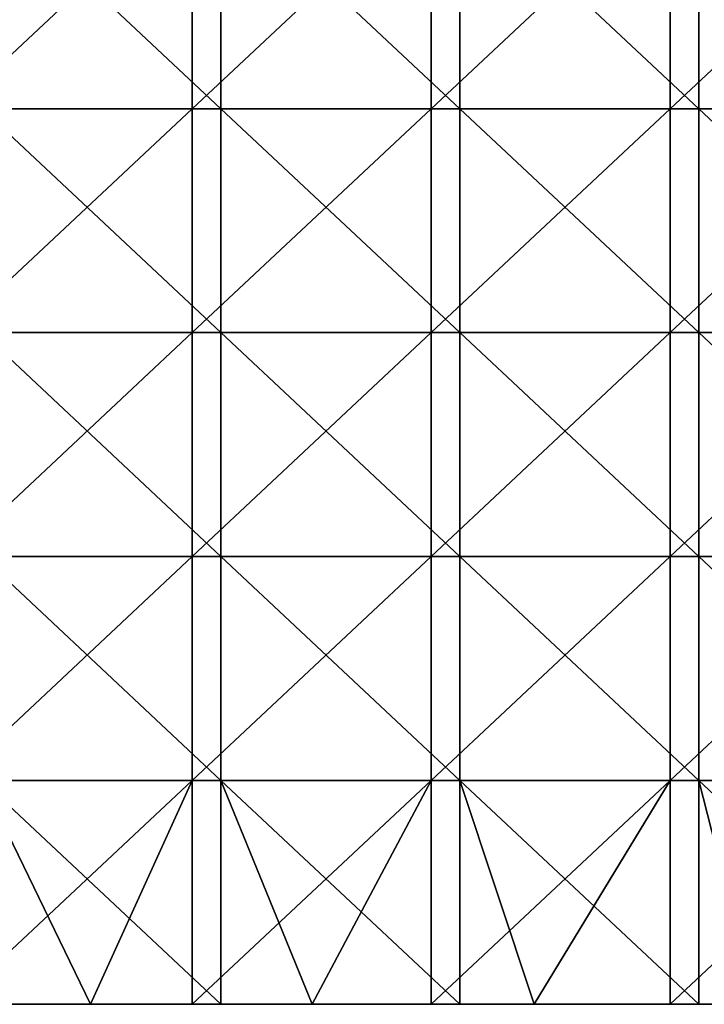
# Model space of a CAD drawing. Header units: inches. Extents: x -4.75 to 4.5, y 0 to 1.88.
# Tile 387 of 462: x 3.63 to 3.86, y 0 to 0.33. Entities that reach past the tile are written whole.
import ezdxf

# ---------------------------------------------------------------- set-up
doc = ezdxf.new("R2010")
doc.units = ezdxf.units.IN
doc.header["$LTSCALE"] = 101.851852
doc.header["$MEASUREMENT"] = 0
for name, color, linetype in [('1', 7, 'CONTINUOUS'), ('13', 7, 'CONTINUOUS'), ('14', 7, 'CONTINUOUS')]:
    doc.layers.add(name, color=color, linetype=linetype)

msp = doc.modelspace()

# ---------------------------------------------------------------- linework, layer by layer
at = {"layer": '1', "color": 13, "linetype": 'Continuous', "true_color": 0xd67263}
for points in [[(3.55964, 0, 1.16117), (3.60695, 0, 1.08109), (3.63925, 0, 1.16117), (3.55964, 0, 1.16117)], [(3.55964, 0, 1.16117), (3.63925, 0, 1.16117), (3.59296, 0, 1.24125), (3.55964, 0, 1.16117)], [(3.55964, 0, -1.16115), (3.59299, 0, -1.24123), (3.63926, 0, -1.16115), (3.55964, 0, -1.16115)], [(3.55964, 0, -1.16115), (3.63926, 0, -1.16115), (3.60695, 0, -1.08107), (3.55964, 0, -1.16115)], [(3.59296, 0, 1.24125), (3.63925, 0, 1.16117), (3.67263, 0, 1.24125), (3.59296, 0, 1.24125)], [(3.59296, 0, 1.24125), (3.67263, 0, 1.24125), (3.60764, 0, 1.25), (3.59296, 0, 1.24125)], [(3.6173, 0, -1.25), (3.65365, 0, -1.25), (3.59299, 0, -1.24123), (3.6173, 0, -1.25)], [(3.59299, 0, -1.24123), (3.65365, 0, -1.25), (3.67266, 0, -1.24123), (3.59299, 0, -1.24123)], [(3.59299, 0, -1.24123), (3.67266, 0, -1.24123), (3.63926, 0, -1.16115), (3.59299, 0, -1.24123)], [(3.60695, 0, 1.08109), (3.61847, 0, 1.00101), (3.6865, 0, 1.08109), (3.60695, 0, 1.08109)], [(3.60695, 0, 1.08109), (3.6865, 0, 1.08109), (3.63925, 0, 1.16117), (3.60695, 0, 1.08109)], [(3.61848, 0, -1.00099), (3.60695, 0, -1.08107), (3.6865, 0, -1.08107), (3.61848, 0, -1.00099)], [(3.60695, 0, -1.08107), (3.63926, 0, -1.16115), (3.6865, 0, -1.08107), (3.60695, 0, -1.08107)], [(3.60764, 0, 1.25), (3.67263, 0, 1.24125), (3.65365, 0, 1.25), (3.60764, 0, 1.25)], [(3.61847, 0, 1.00101), (3.62486, 0, 0.92093), (3.69843, 0, 1.00101), (3.61847, 0, 1.00101)], [(3.61847, 0, 1.00101), (3.69843, 0, 1.00101), (3.6865, 0, 1.08109), (3.61847, 0, 1.00101)], [(3.61848, 0, -1.00099), (3.69843, 0, -1.00099), (3.62486, 0, -0.92091), (3.61848, 0, -1.00099)], [(3.69843, 0, -1.00099), (3.61848, 0, -1.00099), (3.6865, 0, -1.08107), (3.69843, 0, -1.00099)], [(3.61906, 0, -0.68067), (3.6206, 0, -0.76075), (3.69898, 0, -0.68067), (3.61906, 0, -0.68067)], [(3.61906, 0, -0.68067), (3.69898, 0, -0.68067), (3.62637, 0, -0.60059), (3.61906, 0, -0.68067)], [(3.61906, 0, 0.68069), (3.62637, 0, 0.60061), (3.69898, 0, 0.68069), (3.61906, 0, 0.68069)], [(3.61906, 0, 0.68069), (3.69898, 0, 0.68069), (3.6206, 0, 0.76077), (3.61906, 0, 0.68069)], [(3.62053, 0, -0.04003), (3.62099, 0, -0.12011), (3.70032, 0, -0.04003), (3.62053, 0, -0.04003)], [(3.62053, 0, -0.04003), (3.70032, 0, -0.04003), (3.62053, 0, 0.04005), (3.62053, 0, -0.04003)], [(3.62053, 0, 0.04005), (3.70032, 0, -0.04003), (3.70032, 0, 0.04005), (3.62053, 0, 0.04005)], [(3.62053, 0, 0.04005), (3.70032, 0, 0.04005), (3.62099, 0, 0.12013), (3.62053, 0, 0.04005)], [(3.6206, 0, -0.76075), (3.62273, 0, -0.84083), (3.70039, 0, -0.76075), (3.6206, 0, -0.76075)], [(3.6206, 0, -0.76075), (3.70039, 0, -0.76075), (3.69898, 0, -0.68067), (3.6206, 0, -0.76075)], [(3.6206, 0, 0.76077), (3.69898, 0, 0.68069), (3.70039, 0, 0.76077), (3.6206, 0, 0.76077)], [(3.6206, 0, 0.76077), (3.70039, 0, 0.76077), (3.62273, 0, 0.84085), (3.6206, 0, 0.76077)], [(3.62099, 0, -0.12011), (3.62145, 0, -0.20019), (3.70074, 0, -0.12011), (3.62099, 0, -0.12011)], [(3.62099, 0, -0.12011), (3.70074, 0, -0.12011), (3.70032, 0, -0.04003), (3.62099, 0, -0.12011)], [(3.62099, 0, 0.12013), (3.70032, 0, 0.04005), (3.70074, 0, 0.12013), (3.62099, 0, 0.12013)], [(3.62099, 0, 0.12013), (3.70074, 0, 0.12013), (3.62145, 0, 0.20021), (3.62099, 0, 0.12013)], [(3.62145, 0, -0.20019), (3.62191, 0, -0.28027), (3.70115, 0, -0.20019), (3.62145, 0, -0.20019)], [(3.62145, 0, -0.20019), (3.70115, 0, -0.20019), (3.70074, 0, -0.12011), (3.62145, 0, -0.20019)], [(3.62145, 0, 0.20021), (3.70074, 0, 0.12013), (3.70115, 0, 0.20021), (3.62145, 0, 0.20021)], [(3.62145, 0, 0.20021), (3.70115, 0, 0.20021), (3.62191, 0, 0.28029), (3.62145, 0, 0.20021)], [(3.62191, 0, -0.28027), (3.62237, 0, -0.36035), (3.70157, 0, -0.28027), (3.62191, 0, -0.28027)], [(3.62191, 0, -0.28027), (3.70157, 0, -0.28027), (3.70115, 0, -0.20019), (3.62191, 0, -0.28027)], [(3.62191, 0, 0.28029), (3.70115, 0, 0.20021), (3.70157, 0, 0.28029), (3.62191, 0, 0.28029)], [(3.62191, 0, 0.28029), (3.70157, 0, 0.28029), (3.62237, 0, 0.36037), (3.62191, 0, 0.28029)], [(3.62237, 0, -0.36035), (3.6236, 0, -0.44043), (3.70199, 0, -0.36035), (3.62237, 0, -0.36035)], [(3.62237, 0, -0.36035), (3.70199, 0, -0.36035), (3.70157, 0, -0.28027), (3.62237, 0, -0.36035)], [(3.62237, 0, 0.36037), (3.70157, 0, 0.28029), (3.70199, 0, 0.36037), (3.62237, 0, 0.36037)], [(3.62237, 0, 0.36037), (3.70199, 0, 0.36037), (3.6236, 0, 0.44045), (3.62237, 0, 0.36037)], [(3.62486, 0, 0.92093), (3.62273, 0, 0.84085), (3.70232, 0, 0.84085), (3.62486, 0, 0.92093)], [(3.62273, 0, -0.84083), (3.62486, 0, -0.92091), (3.70232, 0, -0.84083), (3.62273, 0, -0.84083)], [(3.62273, 0, -0.84083), (3.70232, 0, -0.84083), (3.70039, 0, -0.76075), (3.62273, 0, -0.84083)], [(3.62273, 0, 0.84085), (3.70039, 0, 0.76077), (3.70232, 0, 0.84085), (3.62273, 0, 0.84085)], [(3.6236, 0, -0.44043), (3.62498, 0, -0.52051), (3.7031, 0, -0.44043), (3.6236, 0, -0.44043)], [(3.6236, 0, -0.44043), (3.7031, 0, -0.44043), (3.70199, 0, -0.36035), (3.6236, 0, -0.44043)], [(3.6236, 0, 0.44045), (3.70199, 0, 0.36037), (3.7031, 0, 0.44045), (3.6236, 0, 0.44045)], [(3.6236, 0, 0.44045), (3.7031, 0, 0.44045), (3.62498, 0, 0.52053), (3.6236, 0, 0.44045)], [(3.62486, 0, 0.92093), (3.70425, 0, 0.92093), (3.69843, 0, 1.00101), (3.62486, 0, 0.92093)], [(3.70425, 0, 0.92093), (3.62486, 0, 0.92093), (3.70232, 0, 0.84085), (3.70425, 0, 0.92093)], [(3.62486, 0, -0.92091), (3.69843, 0, -1.00099), (3.70425, 0, -0.92091), (3.62486, 0, -0.92091)], [(3.62486, 0, -0.92091), (3.70425, 0, -0.92091), (3.70232, 0, -0.84083), (3.62486, 0, -0.92091)], [(3.62498, 0, -0.52051), (3.62637, 0, -0.60059), (3.70437, 0, -0.52051), (3.62498, 0, -0.52051)], [(3.62498, 0, -0.52051), (3.70437, 0, -0.52051), (3.7031, 0, -0.44043), (3.62498, 0, -0.52051)], [(3.62498, 0, 0.52053), (3.7031, 0, 0.44045), (3.70437, 0, 0.52053), (3.62498, 0, 0.52053)], [(3.62498, 0, 0.52053), (3.70437, 0, 0.52053), (3.62637, 0, 0.60061), (3.62498, 0, 0.52053)], [(3.62637, 0, -0.60059), (3.69898, 0, -0.68067), (3.70563, 0, -0.60059), (3.62637, 0, -0.60059)], [(3.62637, 0, -0.60059), (3.70563, 0, -0.60059), (3.70437, 0, -0.52051), (3.62637, 0, -0.60059)], [(3.62637, 0, 0.60061), (3.70437, 0, 0.52053), (3.70563, 0, 0.60061), (3.62637, 0, 0.60061)], [(3.62637, 0, 0.60061), (3.70563, 0, 0.60061), (3.69898, 0, 0.68069), (3.62637, 0, 0.60061)], [(3.63925, 0, 1.16117), (3.6865, 0, 1.08109), (3.71887, 0, 1.16117), (3.63925, 0, 1.16117)], [(3.63925, 0, 1.16117), (3.71887, 0, 1.16117), (3.67263, 0, 1.24125), (3.63925, 0, 1.16117)], [(3.63926, 0, -1.16115), (3.67266, 0, -1.24123), (3.71887, 0, -1.16115), (3.63926, 0, -1.16115)], [(3.63926, 0, -1.16115), (3.71887, 0, -1.16115), (3.6865, 0, -1.08107), (3.63926, 0, -1.16115)], [(3.65365, 0, 1.25), (3.67263, 0, 1.24125), (3.68772, 0, 1.25), (3.65365, 0, 1.25)], [(3.65365, 0, -1.25), (3.69738, 0, -1.25), (3.67266, 0, -1.24123), (3.65365, 0, -1.25)], [(3.67263, 0, 1.24125), (3.71887, 0, 1.16117), (3.7523, 0, 1.24125), (3.67263, 0, 1.24125)], [(3.67263, 0, 1.24125), (3.7523, 0, 1.24125), (3.68772, 0, 1.25), (3.67263, 0, 1.24125)], [(3.69738, 0, -1.25), (3.72797, 0, -1.25), (3.67266, 0, -1.24123), (3.69738, 0, -1.25)], [(3.67266, 0, -1.24123), (3.72797, 0, -1.25), (3.75233, 0, -1.24123), (3.67266, 0, -1.24123)], [(3.67266, 0, -1.24123), (3.75233, 0, -1.24123), (3.71887, 0, -1.16115), (3.67266, 0, -1.24123)], [(3.6865, 0, 1.08109), (3.69843, 0, 1.00101), (3.76605, 0, 1.08109), (3.6865, 0, 1.08109)], [(3.6865, 0, 1.08109), (3.76605, 0, 1.08109), (3.71887, 0, 1.16117), (3.6865, 0, 1.08109)], [(3.69843, 0, -1.00099), (3.6865, 0, -1.08107), (3.76606, 0, -1.08107), (3.69843, 0, -1.00099)], [(3.6865, 0, -1.08107), (3.71887, 0, -1.16115), (3.76606, 0, -1.08107), (3.6865, 0, -1.08107)], [(3.68772, 0, 1.25), (3.7523, 0, 1.24125), (3.72797, 0, 1.25), (3.68772, 0, 1.25)], [(3.69843, 0, 1.00101), (3.70425, 0, 0.92093), (3.77839, 0, 1.00101), (3.69843, 0, 1.00101)], [(3.69843, 0, 1.00101), (3.77839, 0, 1.00101), (3.76605, 0, 1.08109), (3.69843, 0, 1.00101)], [(3.69843, 0, -1.00099), (3.77839, 0, -1.00099), (3.70425, 0, -0.92091), (3.69843, 0, -1.00099)], [(3.77839, 0, -1.00099), (3.69843, 0, -1.00099), (3.76606, 0, -1.08107), (3.77839, 0, -1.00099)], [(3.69898, 0, -0.68067), (3.70039, 0, -0.76075), (3.7789, 0, -0.68067), (3.69898, 0, -0.68067)], [(3.69898, 0, -0.68067), (3.7789, 0, -0.68067), (3.70563, 0, -0.60059), (3.69898, 0, -0.68067)], [(3.69898, 0, 0.68069), (3.70563, 0, 0.60061), (3.7789, 0, 0.68069), (3.69898, 0, 0.68069)], [(3.69898, 0, 0.68069), (3.7789, 0, 0.68069), (3.70039, 0, 0.76077), (3.69898, 0, 0.68069)], [(3.70032, 0, -0.04003), (3.70074, 0, -0.12011), (3.78011, 0, -0.04003), (3.70032, 0, -0.04003)], [(3.70032, 0, -0.04003), (3.78011, 0, -0.04003), (3.70032, 0, 0.04005), (3.70032, 0, -0.04003)], [(3.70032, 0, 0.04005), (3.78011, 0, -0.04003), (3.78011, 0, 0.04005), (3.70032, 0, 0.04005)], [(3.70032, 0, 0.04005), (3.78011, 0, 0.04005), (3.70074, 0, 0.12013), (3.70032, 0, 0.04005)], [(3.70039, 0, -0.76075), (3.70232, 0, -0.84083), (3.78017, 0, -0.76075), (3.70039, 0, -0.76075)], [(3.70039, 0, -0.76075), (3.78017, 0, -0.76075), (3.7789, 0, -0.68067), (3.70039, 0, -0.76075)], [(3.70039, 0, 0.76077), (3.7789, 0, 0.68069), (3.78017, 0, 0.76077), (3.70039, 0, 0.76077)], [(3.70039, 0, 0.76077), (3.78017, 0, 0.76077), (3.70232, 0, 0.84085), (3.70039, 0, 0.76077)], [(3.70074, 0, -0.12011), (3.70115, 0, -0.20019), (3.78048, 0, -0.12011), (3.70074, 0, -0.12011)], [(3.70074, 0, -0.12011), (3.78048, 0, -0.12011), (3.78011, 0, -0.04003), (3.70074, 0, -0.12011)], [(3.70074, 0, 0.12013), (3.78011, 0, 0.04005), (3.78048, 0, 0.12013), (3.70074, 0, 0.12013)], [(3.70074, 0, 0.12013), (3.78048, 0, 0.12013), (3.70115, 0, 0.20021), (3.70074, 0, 0.12013)], [(3.70115, 0, -0.20019), (3.70157, 0, -0.28027), (3.78086, 0, -0.20019), (3.70115, 0, -0.20019)], [(3.70115, 0, -0.20019), (3.78086, 0, -0.20019), (3.78048, 0, -0.12011), (3.70115, 0, -0.20019)], [(3.70115, 0, 0.20021), (3.78048, 0, 0.12013), (3.78086, 0, 0.20021), (3.70115, 0, 0.20021)], [(3.70115, 0, 0.20021), (3.78086, 0, 0.20021), (3.70157, 0, 0.28029), (3.70115, 0, 0.20021)], [(3.70157, 0, -0.28027), (3.70199, 0, -0.36035), (3.78123, 0, -0.28027), (3.70157, 0, -0.28027)], [(3.70157, 0, -0.28027), (3.78123, 0, -0.28027), (3.78086, 0, -0.20019), (3.70157, 0, -0.28027)], [(3.70157, 0, 0.28029), (3.78086, 0, 0.20021), (3.78123, 0, 0.28029), (3.70157, 0, 0.28029)], [(3.70157, 0, 0.28029), (3.78123, 0, 0.28029), (3.70199, 0, 0.36037), (3.70157, 0, 0.28029)], [(3.70199, 0, -0.36035), (3.7031, 0, -0.44043), (3.78161, 0, -0.36035), (3.70199, 0, -0.36035)], [(3.70199, 0, -0.36035), (3.78161, 0, -0.36035), (3.78123, 0, -0.28027), (3.70199, 0, -0.36035)], [(3.70199, 0, 0.36037), (3.78123, 0, 0.28029), (3.78161, 0, 0.36037), (3.70199, 0, 0.36037)], [(3.70199, 0, 0.36037), (3.78161, 0, 0.36037), (3.7031, 0, 0.44045), (3.70199, 0, 0.36037)], [(3.70425, 0, 0.92093), (3.70232, 0, 0.84085), (3.78191, 0, 0.84085), (3.70425, 0, 0.92093)], [(3.70232, 0, -0.84083), (3.70425, 0, -0.92091), (3.78191, 0, -0.84083), (3.70232, 0, -0.84083)], [(3.70232, 0, -0.84083), (3.78191, 0, -0.84083), (3.78017, 0, -0.76075), (3.70232, 0, -0.84083)], [(3.70232, 0, 0.84085), (3.78017, 0, 0.76077), (3.78191, 0, 0.84085), (3.70232, 0, 0.84085)], [(3.7031, 0, -0.44043), (3.70437, 0, -0.52051), (3.78261, 0, -0.44043), (3.7031, 0, -0.44043)], [(3.7031, 0, -0.44043), (3.78261, 0, -0.44043), (3.78161, 0, -0.36035), (3.7031, 0, -0.44043)], [(3.7031, 0, 0.44045), (3.78161, 0, 0.36037), (3.78261, 0, 0.44045), (3.7031, 0, 0.44045)], [(3.7031, 0, 0.44045), (3.78261, 0, 0.44045), (3.70437, 0, 0.52053), (3.7031, 0, 0.44045)], [(3.70425, 0, 0.92093), (3.78365, 0, 0.92093), (3.77839, 0, 1.00101), (3.70425, 0, 0.92093)], [(3.78365, 0, 0.92093), (3.70425, 0, 0.92093), (3.78191, 0, 0.84085), (3.78365, 0, 0.92093)], [(3.70425, 0, -0.92091), (3.77839, 0, -1.00099), (3.78365, 0, -0.92091), (3.70425, 0, -0.92091)], [(3.70425, 0, -0.92091), (3.78365, 0, -0.92091), (3.78191, 0, -0.84083), (3.70425, 0, -0.92091)], [(3.70437, 0, -0.52051), (3.70563, 0, -0.60059), (3.78375, 0, -0.52051), (3.70437, 0, -0.52051)], [(3.70437, 0, -0.52051), (3.78375, 0, -0.52051), (3.78261, 0, -0.44043), (3.70437, 0, -0.52051)], [(3.70437, 0, 0.52053), (3.78261, 0, 0.44045), (3.78375, 0, 0.52053), (3.70437, 0, 0.52053)], [(3.70437, 0, 0.52053), (3.78375, 0, 0.52053), (3.70563, 0, 0.60061), (3.70437, 0, 0.52053)], [(3.70563, 0, -0.60059), (3.7789, 0, -0.68067), (3.78489, 0, -0.60059), (3.70563, 0, -0.60059)], [(3.70563, 0, -0.60059), (3.78489, 0, -0.60059), (3.78375, 0, -0.52051), (3.70563, 0, -0.60059)], [(3.70563, 0, 0.60061), (3.78375, 0, 0.52053), (3.78489, 0, 0.60061), (3.70563, 0, 0.60061)], [(3.70563, 0, 0.60061), (3.78489, 0, 0.60061), (3.7789, 0, 0.68069), (3.70563, 0, 0.60061)], [(3.71887, 0, 1.16117), (3.76605, 0, 1.08109), (3.79848, 0, 1.16117), (3.71887, 0, 1.16117)], [(3.71887, 0, 1.16117), (3.79848, 0, 1.16117), (3.7523, 0, 1.24125), (3.71887, 0, 1.16117)], [(3.71887, 0, -1.16115), (3.75233, 0, -1.24123), (3.79849, 0, -1.16115), (3.71887, 0, -1.16115)], [(3.71887, 0, -1.16115), (3.79849, 0, -1.16115), (3.76606, 0, -1.08107), (3.71887, 0, -1.16115)], [(3.72797, 0, 1.25), (3.7523, 0, 1.24125), (3.7678, 0, 1.25), (3.72797, 0, 1.25)], [(3.72797, 0, -1.25), (3.77746, 0, -1.25), (3.75233, 0, -1.24123), (3.72797, 0, -1.25)], [(3.7523, 0, 1.24125), (3.79848, 0, 1.16117), (3.83197, 0, 1.24125), (3.7523, 0, 1.24125)], [(3.7523, 0, 1.24125), (3.83197, 0, 1.24125), (3.7678, 0, 1.25), (3.7523, 0, 1.24125)], [(3.77746, 0, -1.25), (3.80229, 0, -1.25), (3.75233, 0, -1.24123), (3.77746, 0, -1.25)], [(3.75233, 0, -1.24123), (3.80229, 0, -1.25), (3.832, 0, -1.24123), (3.75233, 0, -1.24123)], [(3.75233, 0, -1.24123), (3.832, 0, -1.24123), (3.79849, 0, -1.16115), (3.75233, 0, -1.24123)], [(3.76605, 0, 1.08109), (3.77839, 0, 1.00101), (3.84561, 0, 1.08109), (3.76605, 0, 1.08109)], [(3.76605, 0, 1.08109), (3.84561, 0, 1.08109), (3.79848, 0, 1.16117), (3.76605, 0, 1.08109)], [(3.77839, 0, -1.00099), (3.76606, 0, -1.08107), (3.84561, 0, -1.08107), (3.77839, 0, -1.00099)], [(3.76606, 0, -1.08107), (3.79849, 0, -1.16115), (3.84561, 0, -1.08107), (3.76606, 0, -1.08107)], [(3.7678, 0, 1.25), (3.83197, 0, 1.24125), (3.80229, 0, 1.25), (3.7678, 0, 1.25)], [(3.77839, 0, 1.00101), (3.78365, 0, 0.92093), (3.85834, 0, 1.00101), (3.77839, 0, 1.00101)], [(3.77839, 0, 1.00101), (3.85834, 0, 1.00101), (3.84561, 0, 1.08109), (3.77839, 0, 1.00101)], [(3.77839, 0, -1.00099), (3.85835, 0, -1.00099), (3.78365, 0, -0.92091), (3.77839, 0, -1.00099)], [(3.85835, 0, -1.00099), (3.77839, 0, -1.00099), (3.84561, 0, -1.08107), (3.85835, 0, -1.00099)], [(3.7789, 0, -0.68067), (3.78017, 0, -0.76075), (3.85882, 0, -0.68067), (3.7789, 0, -0.68067)], [(3.7789, 0, -0.68067), (3.85882, 0, -0.68067), (3.78489, 0, -0.60059), (3.7789, 0, -0.68067)], [(3.7789, 0, 0.68069), (3.78489, 0, 0.60061), (3.85882, 0, 0.68069), (3.7789, 0, 0.68069)], [(3.7789, 0, 0.68069), (3.85882, 0, 0.68069), (3.78017, 0, 0.76077), (3.7789, 0, 0.68069)], [(3.78011, 0, -0.04003), (3.78048, 0, -0.12011), (3.8599, 0, -0.04003), (3.78011, 0, -0.04003)], [(3.78011, 0, -0.04003), (3.8599, 0, -0.04003), (3.78011, 0, 0.04005), (3.78011, 0, -0.04003)], [(3.78011, 0, 0.04005), (3.8599, 0, -0.04003), (3.8599, 0, 0.04005), (3.78011, 0, 0.04005)], [(3.78011, 0, 0.04005), (3.8599, 0, 0.04005), (3.78048, 0, 0.12013), (3.78011, 0, 0.04005)], [(3.78017, 0, -0.76075), (3.78191, 0, -0.84083), (3.85995, 0, -0.76075), (3.78017, 0, -0.76075)], [(3.78017, 0, -0.76075), (3.85995, 0, -0.76075), (3.85882, 0, -0.68067), (3.78017, 0, -0.76075)], [(3.78017, 0, 0.76077), (3.85882, 0, 0.68069), (3.85995, 0, 0.76077), (3.78017, 0, 0.76077)], [(3.78017, 0, 0.76077), (3.85995, 0, 0.76077), (3.78191, 0, 0.84085), (3.78017, 0, 0.76077)], [(3.78048, 0, -0.12011), (3.78086, 0, -0.20019), (3.86023, 0, -0.12011), (3.78048, 0, -0.12011)], [(3.78048, 0, -0.12011), (3.86023, 0, -0.12011), (3.8599, 0, -0.04003), (3.78048, 0, -0.12011)], [(3.78048, 0, 0.12013), (3.8599, 0, 0.04005), (3.86023, 0, 0.12013), (3.78048, 0, 0.12013)], [(3.78048, 0, 0.12013), (3.86023, 0, 0.12013), (3.78086, 0, 0.20021), (3.78048, 0, 0.12013)], [(3.78086, 0, -0.20019), (3.78123, 0, -0.28027), (3.86056, 0, -0.20019), (3.78086, 0, -0.20019)], [(3.78086, 0, -0.20019), (3.86056, 0, -0.20019), (3.86023, 0, -0.12011), (3.78086, 0, -0.20019)], [(3.78086, 0, 0.20021), (3.86023, 0, 0.12013), (3.86056, 0, 0.20021), (3.78086, 0, 0.20021)], [(3.78086, 0, 0.20021), (3.86056, 0, 0.20021), (3.78123, 0, 0.28029), (3.78086, 0, 0.20021)], [(3.78123, 0, -0.28027), (3.78161, 0, -0.36035), (3.8609, 0, -0.28027), (3.78123, 0, -0.28027)], [(3.78123, 0, -0.28027), (3.8609, 0, -0.28027), (3.86056, 0, -0.20019), (3.78123, 0, -0.28027)], [(3.78123, 0, 0.28029), (3.86056, 0, 0.20021), (3.8609, 0, 0.28029), (3.78123, 0, 0.28029)], [(3.78123, 0, 0.28029), (3.8609, 0, 0.28029), (3.78161, 0, 0.36037), (3.78123, 0, 0.28029)], [(3.78161, 0, -0.36035), (3.78261, 0, -0.44043), (3.86123, 0, -0.36035), (3.78161, 0, -0.36035)], [(3.78161, 0, -0.36035), (3.86123, 0, -0.36035), (3.8609, 0, -0.28027), (3.78161, 0, -0.36035)], [(3.78161, 0, 0.36037), (3.8609, 0, 0.28029), (3.86123, 0, 0.36037), (3.78161, 0, 0.36037)], [(3.78161, 0, 0.36037), (3.86123, 0, 0.36037), (3.78261, 0, 0.44045), (3.78161, 0, 0.36037)], [(3.78365, 0, 0.92093), (3.78191, 0, 0.84085), (3.8615, 0, 0.84085), (3.78365, 0, 0.92093)], [(3.78191, 0, -0.84083), (3.78365, 0, -0.92091), (3.8615, 0, -0.84083), (3.78191, 0, -0.84083)], [(3.78191, 0, -0.84083), (3.8615, 0, -0.84083), (3.85995, 0, -0.76075), (3.78191, 0, -0.84083)], [(3.78191, 0, 0.84085), (3.85995, 0, 0.76077), (3.8615, 0, 0.84085), (3.78191, 0, 0.84085)], [(3.78261, 0, -0.44043), (3.78375, 0, -0.52051), (3.86212, 0, -0.44043), (3.78261, 0, -0.44043)], [(3.78261, 0, -0.44043), (3.86212, 0, -0.44043), (3.86123, 0, -0.36035), (3.78261, 0, -0.44043)], [(3.78261, 0, 0.44045), (3.86123, 0, 0.36037), (3.86212, 0, 0.44045), (3.78261, 0, 0.44045)], [(3.78261, 0, 0.44045), (3.86212, 0, 0.44045), (3.78375, 0, 0.52053), (3.78261, 0, 0.44045)], [(3.78365, 0, 0.92093), (3.86304, 0, 0.92093), (3.85834, 0, 1.00101), (3.78365, 0, 0.92093)], [(3.86304, 0, 0.92093), (3.78365, 0, 0.92093), (3.8615, 0, 0.84085), (3.86304, 0, 0.92093)], [(3.78365, 0, -0.92091), (3.85835, 0, -1.00099), (3.86304, 0, -0.92091), (3.78365, 0, -0.92091)], [(3.78365, 0, -0.92091), (3.86304, 0, -0.92091), (3.8615, 0, -0.84083), (3.78365, 0, -0.92091)], [(3.78375, 0, -0.52051), (3.78489, 0, -0.60059), (3.86313, 0, -0.52051), (3.78375, 0, -0.52051)], [(3.78375, 0, -0.52051), (3.86313, 0, -0.52051), (3.86212, 0, -0.44043), (3.78375, 0, -0.52051)], [(3.78375, 0, 0.52053), (3.86212, 0, 0.44045), (3.86313, 0, 0.52053), (3.78375, 0, 0.52053)], [(3.78375, 0, 0.52053), (3.86313, 0, 0.52053), (3.78489, 0, 0.60061), (3.78375, 0, 0.52053)], [(3.78489, 0, -0.60059), (3.85882, 0, -0.68067), (3.86414, 0, -0.60059), (3.78489, 0, -0.60059)], [(3.78489, 0, -0.60059), (3.86414, 0, -0.60059), (3.86313, 0, -0.52051), (3.78489, 0, -0.60059)], [(3.78489, 0, 0.60061), (3.86313, 0, 0.52053), (3.86414, 0, 0.60061), (3.78489, 0, 0.60061)], [(3.78489, 0, 0.60061), (3.86414, 0, 0.60061), (3.85882, 0, 0.68069), (3.78489, 0, 0.60061)], [(3.79848, 0, 1.16117), (3.84561, 0, 1.08109), (3.8781, 0, 1.16117), (3.79848, 0, 1.16117)], [(3.79848, 0, 1.16117), (3.8781, 0, 1.16117), (3.83197, 0, 1.24125), (3.79848, 0, 1.16117)], [(3.79849, 0, -1.16115), (3.832, 0, -1.24123), (3.8781, 0, -1.16115), (3.79849, 0, -1.16115)], [(3.79849, 0, -1.16115), (3.8781, 0, -1.16115), (3.84561, 0, -1.08107), (3.79849, 0, -1.16115)], [(3.80229, 0, 1.25), (3.83197, 0, 1.24125), (3.84788, 0, 1.25), (3.80229, 0, 1.25)], [(3.80229, 0, -1.25), (3.85754, 0, -1.25), (3.832, 0, -1.24123), (3.80229, 0, -1.25)], [(3.83197, 0, 1.24125), (3.8781, 0, 1.16117), (3.91164, 0, 1.24125), (3.83197, 0, 1.24125)], [(3.83197, 0, 1.24125), (3.91164, 0, 1.24125), (3.84788, 0, 1.25), (3.83197, 0, 1.24125)], [(3.85754, 0, -1.25), (3.87661, 0, -1.25), (3.832, 0, -1.24123), (3.85754, 0, -1.25)], [(3.832, 0, -1.24123), (3.87661, 0, -1.25), (3.91167, 0, -1.24123), (3.832, 0, -1.24123)], [(3.832, 0, -1.24123), (3.91167, 0, -1.24123), (3.8781, 0, -1.16115), (3.832, 0, -1.24123)], [(3.84561, 0, 1.08109), (3.85834, 0, 1.00101), (3.92516, 0, 1.08109), (3.84561, 0, 1.08109)], [(3.84561, 0, 1.08109), (3.92516, 0, 1.08109), (3.8781, 0, 1.16117), (3.84561, 0, 1.08109)], [(3.85835, 0, -1.00099), (3.84561, 0, -1.08107), (3.92517, 0, -1.08107), (3.85835, 0, -1.00099)], [(3.84561, 0, -1.08107), (3.8781, 0, -1.16115), (3.92517, 0, -1.08107), (3.84561, 0, -1.08107)], [(3.84788, 0, 1.25), (3.91164, 0, 1.24125), (3.87661, 0, 1.25), (3.84788, 0, 1.25)], [(3.85834, 0, 1.00101), (3.86304, 0, 0.92093), (3.9383, 0, 1.00101), (3.85834, 0, 1.00101)], [(3.85834, 0, 1.00101), (3.9383, 0, 1.00101), (3.92516, 0, 1.08109), (3.85834, 0, 1.00101)], [(3.85835, 0, -1.00099), (3.9383, 0, -1.00099), (3.86304, 0, -0.92091), (3.85835, 0, -1.00099)], [(3.9383, 0, -1.00099), (3.85835, 0, -1.00099), (3.92517, 0, -1.08107), (3.9383, 0, -1.00099)], [(3.85882, 0, -0.68067), (3.85995, 0, -0.76075), (3.93874, 0, -0.68067), (3.85882, 0, -0.68067)], [(3.85882, 0, -0.68067), (3.93874, 0, -0.68067), (3.86414, 0, -0.60059), (3.85882, 0, -0.68067)], [(3.85882, 0, 0.68069), (3.86414, 0, 0.60061), (3.93874, 0, 0.68069), (3.85882, 0, 0.68069)], [(3.85882, 0, 0.68069), (3.93874, 0, 0.68069), (3.85995, 0, 0.76077), (3.85882, 0, 0.68069)]]:
    msp.add_3dface(points, dxfattribs=at)
at = {"layer": '13', "color": 13, "linetype": 'Continuous', "true_color": 0xd67263}
for points in [[(3.6173, 0.3, -1.25), (3.6173, 0.375, -1.25), (3.69738, 0.3, -1.25), (3.6173, 0.3, -1.25)], [(3.69738, 0.3, -1.25), (3.6173, 0.375, -1.25), (3.69738, 0.375, -1.25), (3.69738, 0.3, -1.25)], [(3.69738, 0.3, -1.25), (3.69738, 0.375, -1.25), (3.77746, 0.3, -1.25), (3.69738, 0.3, -1.25)], [(3.77746, 0.3, -1.25), (3.69738, 0.375, -1.25), (3.77746, 0.375, -1.25), (3.77746, 0.3, -1.25)], [(3.77746, 0.3, -1.25), (3.77746, 0.375, -1.25), (3.85754, 0.3, -1.25), (3.77746, 0.3, -1.25)], [(3.85754, 0.3, -1.25), (3.77746, 0.375, -1.25), (3.85754, 0.375, -1.25), (3.85754, 0.3, -1.25)], [(3.85754, 0.3, -1.25), (3.85754, 0.375, -1.25), (3.93762, 0.3, -1.25), (3.85754, 0.3, -1.25)], [(3.93762, 0.3, -1.25), (3.85754, 0.375, -1.25), (3.93762, 0.375, -1.25), (3.93762, 0.3, -1.25)], [(3.6173, 0.225, -1.25), (3.6173, 0.3, -1.25), (3.69738, 0.225, -1.25), (3.6173, 0.225, -1.25)], [(3.69738, 0.225, -1.25), (3.6173, 0.3, -1.25), (3.69738, 0.3, -1.25), (3.69738, 0.225, -1.25)], [(3.69738, 0.225, -1.25), (3.69738, 0.3, -1.25), (3.77746, 0.225, -1.25), (3.69738, 0.225, -1.25)], [(3.77746, 0.225, -1.25), (3.69738, 0.3, -1.25), (3.77746, 0.3, -1.25), (3.77746, 0.225, -1.25)], [(3.77746, 0.225, -1.25), (3.77746, 0.3, -1.25), (3.85754, 0.225, -1.25), (3.77746, 0.225, -1.25)], [(3.85754, 0.225, -1.25), (3.77746, 0.3, -1.25), (3.85754, 0.3, -1.25), (3.85754, 0.225, -1.25)], [(3.85754, 0.225, -1.25), (3.85754, 0.3, -1.25), (3.93762, 0.225, -1.25), (3.85754, 0.225, -1.25)], [(3.93762, 0.225, -1.25), (3.85754, 0.3, -1.25), (3.93762, 0.3, -1.25), (3.93762, 0.225, -1.25)], [(3.6173, 0.15, -1.25), (3.6173, 0.225, -1.25), (3.69738, 0.15, -1.25), (3.6173, 0.15, -1.25)], [(3.69738, 0.15, -1.25), (3.6173, 0.225, -1.25), (3.69738, 0.225, -1.25), (3.69738, 0.15, -1.25)], [(3.69738, 0.15, -1.25), (3.69738, 0.225, -1.25), (3.77746, 0.15, -1.25), (3.69738, 0.15, -1.25)], [(3.77746, 0.15, -1.25), (3.69738, 0.225, -1.25), (3.77746, 0.225, -1.25), (3.77746, 0.15, -1.25)], [(3.77746, 0.15, -1.25), (3.77746, 0.225, -1.25), (3.85754, 0.15, -1.25), (3.77746, 0.15, -1.25)], [(3.85754, 0.15, -1.25), (3.77746, 0.225, -1.25), (3.85754, 0.225, -1.25), (3.85754, 0.15, -1.25)], [(3.85754, 0.15, -1.25), (3.85754, 0.225, -1.25), (3.93762, 0.15, -1.25), (3.85754, 0.15, -1.25)], [(3.93762, 0.15, -1.25), (3.85754, 0.225, -1.25), (3.93762, 0.225, -1.25), (3.93762, 0.15, -1.25)], [(3.6173, 0.075, -1.25), (3.6173, 0.15, -1.25), (3.69738, 0.075, -1.25), (3.6173, 0.075, -1.25)], [(3.69738, 0.075, -1.25), (3.6173, 0.15, -1.25), (3.69738, 0.15, -1.25), (3.69738, 0.075, -1.25)], [(3.69738, 0.075, -1.25), (3.69738, 0.15, -1.25), (3.77746, 0.075, -1.25), (3.69738, 0.075, -1.25)], [(3.77746, 0.075, -1.25), (3.69738, 0.15, -1.25), (3.77746, 0.15, -1.25), (3.77746, 0.075, -1.25)], [(3.77746, 0.075, -1.25), (3.77746, 0.15, -1.25), (3.85754, 0.075, -1.25), (3.77746, 0.075, -1.25)], [(3.85754, 0.075, -1.25), (3.77746, 0.15, -1.25), (3.85754, 0.15, -1.25), (3.85754, 0.075, -1.25)], [(3.85754, 0.075, -1.25), (3.85754, 0.15, -1.25), (3.93762, 0.075, -1.25), (3.85754, 0.075, -1.25)], [(3.93762, 0.075, -1.25), (3.85754, 0.15, -1.25), (3.93762, 0.15, -1.25), (3.93762, 0.075, -1.25)], [(3.69738, 0, -1.25), (3.65365, 0, -1.25), (3.6173, 0.075, -1.25), (3.69738, 0, -1.25)], [(3.69738, 0, -1.25), (3.6173, 0.075, -1.25), (3.69738, 0.075, -1.25), (3.69738, 0, -1.25)], [(3.65365, 0, -1.25), (3.6173, 0, -1.25), (3.6173, 0.075, -1.25), (3.65365, 0, -1.25)], [(3.77746, 0, -1.25), (3.72797, 0, -1.25), (3.69738, 0.075, -1.25), (3.77746, 0, -1.25)], [(3.77746, 0, -1.25), (3.69738, 0.075, -1.25), (3.77746, 0.075, -1.25), (3.77746, 0, -1.25)], [(3.72797, 0, -1.25), (3.69738, 0, -1.25), (3.69738, 0.075, -1.25), (3.72797, 0, -1.25)], [(3.85754, 0, -1.25), (3.80229, 0, -1.25), (3.77746, 0.075, -1.25), (3.85754, 0, -1.25)], [(3.85754, 0, -1.25), (3.77746, 0.075, -1.25), (3.85754, 0.075, -1.25), (3.85754, 0, -1.25)], [(3.80229, 0, -1.25), (3.77746, 0, -1.25), (3.77746, 0.075, -1.25), (3.80229, 0, -1.25)], [(3.93762, 0, -1.25), (3.87661, 0, -1.25), (3.85754, 0.075, -1.25), (3.93762, 0, -1.25)], [(3.93762, 0, -1.25), (3.85754, 0.075, -1.25), (3.93762, 0.075, -1.25), (3.93762, 0, -1.25)], [(3.87661, 0, -1.25), (3.85754, 0, -1.25), (3.85754, 0.075, -1.25), (3.87661, 0, -1.25)]]:
    msp.add_3dface(points, dxfattribs=at)
at = {"layer": '14', "color": 13, "linetype": 'Continuous', "true_color": 0xd67263}
for points in [[(3.68772, 0.3, 1.25), (3.68772, 0.375, 1.25), (3.60764, 0.3, 1.25), (3.68772, 0.3, 1.25)], [(3.60764, 0.3, 1.25), (3.68772, 0.375, 1.25), (3.60764, 0.375, 1.25), (3.60764, 0.3, 1.25)], [(3.7678, 0.3, 1.25), (3.7678, 0.375, 1.25), (3.68772, 0.3, 1.25), (3.7678, 0.3, 1.25)], [(3.68772, 0.3, 1.25), (3.7678, 0.375, 1.25), (3.68772, 0.375, 1.25), (3.68772, 0.3, 1.25)], [(3.84788, 0.3, 1.25), (3.84788, 0.375, 1.25), (3.7678, 0.3, 1.25), (3.84788, 0.3, 1.25)], [(3.7678, 0.3, 1.25), (3.84788, 0.375, 1.25), (3.7678, 0.375, 1.25), (3.7678, 0.3, 1.25)], [(3.92796, 0.3, 1.25), (3.92796, 0.375, 1.25), (3.84788, 0.3, 1.25), (3.92796, 0.3, 1.25)], [(3.84788, 0.3, 1.25), (3.92796, 0.375, 1.25), (3.84788, 0.375, 1.25), (3.84788, 0.3, 1.25)], [(3.68772, 0.225, 1.25), (3.68772, 0.3, 1.25), (3.60764, 0.225, 1.25), (3.68772, 0.225, 1.25)], [(3.60764, 0.225, 1.25), (3.68772, 0.3, 1.25), (3.60764, 0.3, 1.25), (3.60764, 0.225, 1.25)], [(3.7678, 0.225, 1.25), (3.7678, 0.3, 1.25), (3.68772, 0.225, 1.25), (3.7678, 0.225, 1.25)], [(3.68772, 0.225, 1.25), (3.7678, 0.3, 1.25), (3.68772, 0.3, 1.25), (3.68772, 0.225, 1.25)], [(3.84788, 0.225, 1.25), (3.84788, 0.3, 1.25), (3.7678, 0.225, 1.25), (3.84788, 0.225, 1.25)], [(3.7678, 0.225, 1.25), (3.84788, 0.3, 1.25), (3.7678, 0.3, 1.25), (3.7678, 0.225, 1.25)], [(3.92796, 0.225, 1.25), (3.92796, 0.3, 1.25), (3.84788, 0.225, 1.25), (3.92796, 0.225, 1.25)], [(3.84788, 0.225, 1.25), (3.92796, 0.3, 1.25), (3.84788, 0.3, 1.25), (3.84788, 0.225, 1.25)], [(3.68772, 0.15, 1.25), (3.68772, 0.225, 1.25), (3.60764, 0.15, 1.25), (3.68772, 0.15, 1.25)], [(3.60764, 0.15, 1.25), (3.68772, 0.225, 1.25), (3.60764, 0.225, 1.25), (3.60764, 0.15, 1.25)], [(3.7678, 0.15, 1.25), (3.7678, 0.225, 1.25), (3.68772, 0.15, 1.25), (3.7678, 0.15, 1.25)], [(3.68772, 0.15, 1.25), (3.7678, 0.225, 1.25), (3.68772, 0.225, 1.25), (3.68772, 0.15, 1.25)], [(3.84788, 0.15, 1.25), (3.84788, 0.225, 1.25), (3.7678, 0.15, 1.25), (3.84788, 0.15, 1.25)], [(3.7678, 0.15, 1.25), (3.84788, 0.225, 1.25), (3.7678, 0.225, 1.25), (3.7678, 0.15, 1.25)], [(3.92796, 0.15, 1.25), (3.92796, 0.225, 1.25), (3.84788, 0.15, 1.25), (3.92796, 0.15, 1.25)], [(3.84788, 0.15, 1.25), (3.92796, 0.225, 1.25), (3.84788, 0.225, 1.25), (3.84788, 0.15, 1.25)], [(3.68772, 0.075, 1.25), (3.68772, 0.15, 1.25), (3.60764, 0.075, 1.25), (3.68772, 0.075, 1.25)], [(3.60764, 0.075, 1.25), (3.68772, 0.15, 1.25), (3.60764, 0.15, 1.25), (3.60764, 0.075, 1.25)], [(3.7678, 0.075, 1.25), (3.7678, 0.15, 1.25), (3.68772, 0.075, 1.25), (3.7678, 0.075, 1.25)], [(3.68772, 0.075, 1.25), (3.7678, 0.15, 1.25), (3.68772, 0.15, 1.25), (3.68772, 0.075, 1.25)], [(3.84788, 0.075, 1.25), (3.84788, 0.15, 1.25), (3.7678, 0.075, 1.25), (3.84788, 0.075, 1.25)], [(3.7678, 0.075, 1.25), (3.84788, 0.15, 1.25), (3.7678, 0.15, 1.25), (3.7678, 0.075, 1.25)], [(3.92796, 0.075, 1.25), (3.92796, 0.15, 1.25), (3.84788, 0.075, 1.25), (3.92796, 0.075, 1.25)], [(3.84788, 0.075, 1.25), (3.92796, 0.15, 1.25), (3.84788, 0.15, 1.25), (3.84788, 0.075, 1.25)], [(3.60764, 0, 1.25), (3.65365, 0, 1.25), (3.68772, 0.075, 1.25), (3.60764, 0, 1.25)], [(3.60764, 0, 1.25), (3.68772, 0.075, 1.25), (3.60764, 0.075, 1.25), (3.60764, 0, 1.25)], [(3.65365, 0, 1.25), (3.68772, 0, 1.25), (3.68772, 0.075, 1.25), (3.65365, 0, 1.25)], [(3.68772, 0, 1.25), (3.72797, 0, 1.25), (3.7678, 0.075, 1.25), (3.68772, 0, 1.25)], [(3.68772, 0, 1.25), (3.7678, 0.075, 1.25), (3.68772, 0.075, 1.25), (3.68772, 0, 1.25)], [(3.72797, 0, 1.25), (3.7678, 0, 1.25), (3.7678, 0.075, 1.25), (3.72797, 0, 1.25)], [(3.7678, 0, 1.25), (3.80229, 0, 1.25), (3.84788, 0.075, 1.25), (3.7678, 0, 1.25)], [(3.7678, 0, 1.25), (3.84788, 0.075, 1.25), (3.7678, 0.075, 1.25), (3.7678, 0, 1.25)], [(3.80229, 0, 1.25), (3.84788, 0, 1.25), (3.84788, 0.075, 1.25), (3.80229, 0, 1.25)], [(3.84788, 0, 1.25), (3.87661, 0, 1.25), (3.92796, 0.075, 1.25), (3.84788, 0, 1.25)], [(3.84788, 0, 1.25), (3.92796, 0.075, 1.25), (3.84788, 0.075, 1.25), (3.84788, 0, 1.25)]]:
    msp.add_3dface(points, dxfattribs=at)

doc.saveas('drawing.dxf')
